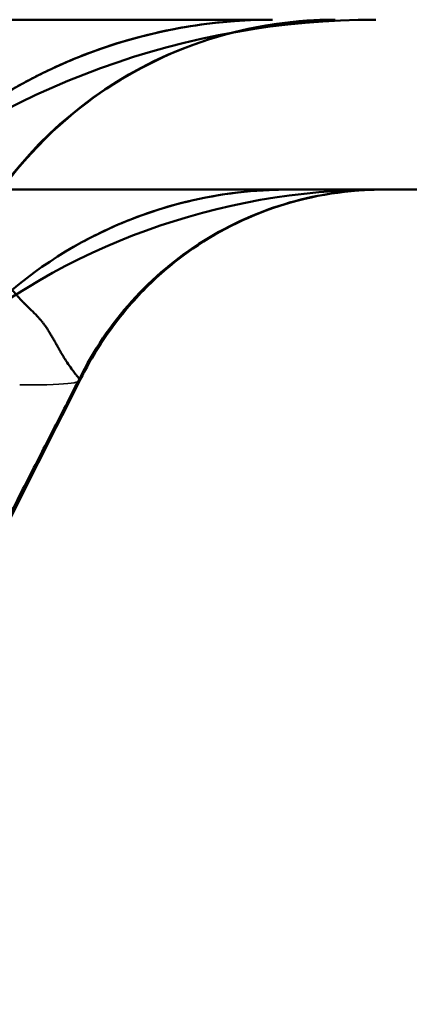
# Model space of a CAD drawing. Header units: millimetres. Extents: x 3367 to 6255, y 2001 to 4216.
# Tile 654 of 656: x 5951 to 5960, y 4056 to 4079. Entities that reach past the tile are written whole.
import ezdxf

# ---------------------------------------------------------------- set-up
doc = ezdxf.new("R2010")
doc.units = ezdxf.units.MM
doc.linetypes.add('DASHED', pattern=[0.2067, 0.1654, -0.0413])
for name, color, linetype, lineweight in [('Sichtbare Kanten(DIN)', 7, 'Continuous', 50), ('Sichtbare tangentiale Kanten(DIN)', 7, 'Continuous', 50), ('Verdeckte Kanten(DIN)', 7, 'DASHED', 35), ('Verdeckte tangentiale Kanten(DIN)', 7, 'DASHED', 35)]:
    doc.layers.add(name, color=color, linetype=linetype, lineweight=lineweight)

msp = doc.modelspace()

# ---------------------------------------------------------------- linework, layer by layer
at = {"layer": 'Sichtbare Kanten(DIN)'}
for q in [(5957.60332, 4074.87801), (5974.61241, 4074.87801)]:
    msp.add_line((5959.72439, 4074.87801), q, dxfattribs=at)
for centre, radius, start, end in [((5959.66878, 4059.93796), 18.94005, 90, 129.999999), ((5957.23483, 4066.62517), 12.25284, 90.000014, 129.999997), ((5959.72439, 4058.9303), 15.94771, 90, 129.999999), ((5957.60332, 4064.7579), 10.12011, 89.999998, 129.933438)]:
    msp.add_arc(centre, radius, start, end, dxfattribs=at)
for points, degree, knots in [([(5957.23028, 4078.87801), (5957.14622, 4078.87801), (5957.05819, 4078.87801), (5956.96619, 4078.87801), (5956.89043, 4078.87801), (5956.81197, 4078.87801), (5956.73081, 4078.87801), (5956.68401, 4078.87801), (5956.6363, 4078.87801), (5956.5877, 4078.87801), (5956.45484, 4078.87801), (5956.3153, 4078.87801), (5956.16919, 4078.87801), (5956.02317, 4078.87801), (5955.87059, 4078.87801), (5955.71156, 4078.87801), (5955.56955, 4078.87801), (5955.42238, 4078.87801), (5955.27012, 4078.87801), (5955.25211, 4078.87801), (5955.23403, 4078.87801), (5955.21587, 4078.87801), (5955.04459, 4078.87801), (5954.86699, 4078.87801), (5954.68323, 4078.87801), (5954.4998, 4078.87801), (5954.31023, 4078.87801), (5954.11466, 4078.87801), (5953.91939, 4078.87801), (5953.71812, 4078.87801), (5953.51101, 4078.87801), (5953.47575, 4078.87801), (5953.44032, 4078.87801), (5953.40472, 4078.87801), (5953.2315, 4078.87801), (5953.05428, 4078.87801), (5952.87314, 4078.87801), (5952.43722, 4078.87801), (5951.97862, 4078.87801), (5951.49849, 4078.87801), (5951.38777, 4078.87801), (5951.27591, 4078.87801), (5951.16292, 4078.87801), (5951.03135, 4078.87801), (5950.89825, 4078.87801), (5950.76363, 4078.87801), (5950.51374, 4078.87801), (5950.25865, 4078.87801), (5949.99852, 4078.87801), (5949.73878, 4078.87801), (5949.47401, 4078.87801), (5949.20439, 4078.87801), (5948.99756, 4078.87801), (5948.78787, 4078.87801), (5948.57537, 4078.87801), (5948.51122, 4078.87801), (5948.44681, 4078.87801), (5948.38215, 4078.87801), (5948.10363, 4078.87801), (5947.82041, 4078.87801), (5947.53268, 4078.87801), (5946.09757, 4078.87801), (5944.55052, 4078.87801), (5942.91213, 4078.87801), (5942.77643, 4078.87801), (5942.64008, 4078.87801), (5942.50312, 4078.87801), (5942.31018, 4078.87801), (5942.11601, 4078.87801), (5941.92067, 4078.87801), (5941.58695, 4078.87801), (5941.2498, 4078.87801), (5940.9094, 4078.87801), (5940.56921, 4078.87801), (5940.22578, 4078.87801), (5939.87928, 4078.87801), (5939.61884, 4078.87801), (5939.35667, 4078.87801), (5939.09284, 4078.87801), (5939.00581, 4078.87801), (5938.91859, 4078.87801), (5938.8312, 4078.87801), (5938.47896, 4078.87801), (5938.12384, 4078.87801), (5937.76604, 4078.87801), (5937.40821, 4078.87801), (5937.04769, 4078.87801), (5936.68466, 4078.87801), (5936.32171, 4078.87801), (5935.95626, 4078.87801), (5935.58848, 4078.87801), (5935.55467, 4078.87801), (5935.52084, 4078.87801), (5935.48698, 4078.87801), (5935.15286, 4078.87801), (5934.81685, 4078.87801), (5934.4791, 4078.87801), (5934.10756, 4078.87801), (5933.73393, 4078.87801), (5933.35841, 4078.87801), (5932.9835, 4078.87801), (5932.60671, 4078.87801), (5932.22826, 4078.87801), (5932.06191, 4078.87801), (5931.89524, 4078.87801), (5931.72826, 4078.87801), (5931.51608, 4078.87801), (5931.30341, 4078.87801), (5931.09028, 4078.87801), (5930.33163, 4078.87801), (5929.56727, 4078.87801), (5928.79886, 4078.87801), (5928.48773, 4078.87801), (5928.17595, 4078.87801), (5927.86358, 4078.87801), (5927.79259, 4078.87801), (5927.72156, 4078.87801), (5927.65051, 4078.87801), (5927.26988, 4078.87801), (5926.88845, 4078.87801), (5926.50643, 4078.87801), (5926.30659, 4078.87801), (5926.1066, 4078.87801), (5925.90646, 4078.87801), (5925.72838, 4078.87801), (5925.55019, 4078.87801), (5925.37191, 4078.87801), (5924.99993, 4078.87801), (5924.62756, 4078.87801), (5924.25495, 4078.87801), (5924.15018, 4078.87801), (5924.04536, 4078.87801), (5923.94054, 4078.87801), (5923.68076, 4078.87801), (5923.42095, 4078.87801), (5923.16101, 4078.87801), (5922.80445, 4078.87801), (5922.44775, 4078.87801), (5922.09099, 4078.87801), (5922.05083, 4078.87801), (5922.01066, 4078.87801), (5921.97049, 4078.87801), (5921.6599, 4078.87801), (5921.34927, 4078.87801), (5921.03859, 4078.87801), (5921.02067, 4078.87801), (5921.00274, 4078.87801), (5920.98481, 4078.87801), (5920.65621, 4078.87801), (5920.32756, 4078.87801), (5919.99892, 4078.87801)], 3, [14.08210941, 14.08210941, 14.08210941, 14.08210941, 15.01511702, 15.01511702, 15.01511702, 15.7833418, 15.7833418, 15.7833418, 16.22641233, 16.22641233, 16.22641233, 17.43770914, 17.43770914, 17.43770914, 18.64819524, 18.64819524, 18.64819524, 19.72918141, 19.72918141, 19.72918141, 19.85705163, 19.85705163, 19.85705163, 21.06352881, 21.06352881, 21.06352881, 22.26783921, 22.26783921, 22.26783921, 23.47030304, 23.47030304, 23.47030304, 23.67501813, 23.67501813, 23.67501813, 24.67107356, 24.67107356, 24.67107356, 27.06813693, 27.06813693, 27.06813693, 27.62085118, 27.62085118, 27.62085118, 28.2644145, 28.2644145, 28.2644145, 29.45900118, 29.45900118, 29.45900118, 30.65175147, 30.65175147, 30.65175147, 31.56669167, 31.56669167, 31.56669167, 31.84290183, 31.84290183, 31.84290183, 33.03264294, 33.03264294, 33.03264294, 38.96683202, 38.96683202, 38.96683202, 39.45835923, 39.45835923, 39.45835923, 40.15075975, 40.15075975, 40.15075975, 41.33359622, 41.33359622, 41.33359622, 42.51569448, 42.51569448, 42.51569448, 43.40420123, 43.40420123, 43.40420123, 43.69730157, 43.69730157, 43.69730157, 44.87867643, 44.87867643, 44.87867643, 46.06017743, 46.06017743, 46.06017743, 47.24143327, 47.24143327, 47.24143327, 47.35003582, 47.35003582, 47.35003582, 48.42196753, 48.42196753, 48.42196753, 49.60113799, 49.60113799, 49.60113799, 50.7784003, 50.7784003, 50.7784003, 51.29587609, 51.29587609, 51.29587609, 51.95340557, 51.95340557, 51.95340557, 54.2940079, 54.2940079, 54.2940079, 55.24171158, 55.24171158, 55.24171158, 55.45710165, 55.45710165, 55.45710165, 56.61101374, 56.61101374, 56.61101374, 57.21463055, 57.21463055, 57.21463055, 57.7517246, 57.7517246, 57.7517246, 58.87239483, 58.87239483, 58.87239483, 59.18751321, 59.18751321, 59.18751321, 59.9685118, 59.9685118, 59.9685118, 61.03984503, 61.03984503, 61.03984503, 61.16046297, 61.16046297, 61.16046297, 62.09310745, 62.09310745, 62.09310745, 62.14692176, 62.14692176, 62.14692176, 63.13338107, 63.13338107, 63.13338107, 63.13338107]), ([(5958.70876, 4078.87801), (5958.48794, 4078.87801), (5958.26672, 4078.87036), (5957.01542, 4078.78432), (5955.98355, 4078.54474), (5954.08511, 4077.76641), (5953.19363, 4077.22339), (5951.44627, 4075.73629), (5950.62589, 4074.6939), (5950.05059, 4073.55702)], 3, [0, 0, 0, 0, 0.06634824, 0.06634824, 0.37665416, 0.37665416, 0.68262579, 0.68262579, 1.06605996, 1.06605996, 1.06605996, 1.06605996]), ([(5951.09355, 4077.22785), (5951.09355, 4077.22785), (5951.09355, 4077.22785), (5951.09355, 4077.22785), (5951.09702, 4077.22986), (5951.10986, 4077.23728), (5951.11951, 4077.24285), (5951.14577, 4077.25794), (5951.16374, 4077.26822), (5951.21273, 4077.29606), (5951.24606, 4077.31483), (5951.34124, 4077.36776), (5951.40674, 4077.40349), (5951.6069, 4077.51014), (5951.74791, 4077.58205), (5952.21022, 4077.80616), (5952.54535, 4077.95124), (5953.61981, 4078.35923), (5954.39382, 4078.57103), (5955.85521, 4078.81986), (5956.54569, 4078.87799), (5957.23028, 4078.87801)], 3, [0, 0, 0, 0, 0.000138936, 0.000138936, 0.007386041, 0.007386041, 0.014951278, 0.014951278, 0.024665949, 0.024665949, 0.039365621, 0.039365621, 0.064861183, 0.064861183, 0.115348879, 0.115348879, 0.22739151, 0.22739151, 0.467663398, 0.467663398, 0.676014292, 0.676014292, 0.676014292, 0.676014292]), ([(5957.59919, 4074.87801), (5957.39684, 4074.87801), (5957.18211, 4074.87801), (5956.95474, 4074.87801), (5956.71445, 4074.87801), (5956.46105, 4074.87801), (5955.66116, 4074.87801), (5954.74043, 4074.87801), (5954.07167, 4074.87801), (5953.3477, 4074.87801), (5952.56957, 4074.87801), (5951.73931, 4074.87801), (5950.85974, 4074.87801)], 7, [0.260303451, 0.260303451, 0.260303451, 0.260303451, 0.260303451, 0.260303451, 0.260303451, 0.260303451, 0.3293, 0.3293, 0.3293, 0.3293, 0.3293, 0.467226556, 0.467226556, 0.467226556, 0.467226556, 0.467226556, 0.467226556, 0.467226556, 0.467226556]), ([(5952.55063, 4073.52642), (5952.55062, 4073.52642), (5952.55062, 4073.52642), (5952.55062, 4073.52642), (5952.55454, 4073.52868), (5952.56911, 4073.53706), (5952.58013, 4073.54337), (5952.61016, 4073.56049), (5952.63074, 4073.57215), (5952.68702, 4073.60372), (5952.72539, 4073.62497), (5952.83546, 4073.6849), (5952.91149, 4073.72518), (5953.1452, 4073.84493), (5953.31075, 4073.92452), (5953.8497, 4074.1651), (5954.24096, 4074.31258), (5955.40622, 4074.66947), (5956.21448, 4074.81454), (5957.20934, 4074.87235), (5957.4042, 4074.87801), (5957.59919, 4074.87801)], 3, [0, 0, 0, 0, 0.000217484, 0.000217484, 0.008459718, 0.008459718, 0.017123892, 0.017123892, 0.028262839, 0.028262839, 0.045172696, 0.045172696, 0.074664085, 0.074664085, 0.133429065, 0.133429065, 0.261990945, 0.261990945, 0.508425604, 0.508425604, 0.568549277, 0.568549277, 0.568549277, 0.568549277]), ([(5959.83339, 4074.87801), (5959.74223, 4074.87801), (5959.65105, 4074.87643), (5958.72183, 4074.84421), (5957.87606, 4074.67763), (5956.3416, 4074.10784), (5955.63096, 4073.71248), (5954.65802, 4072.95686), (5954.33313, 4072.65743), (5953.73257, 4072.0027), (5953.45144, 4071.63789), (5953.08602, 4071.07819), (5952.9723, 4070.8878), (5952.81111, 4070.59713), (5952.75417, 4070.48896), (5952.7031, 4070.38778)], 3, [0, 0, 0, 0, 0.02773605, 0.02773605, 0.282791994, 0.282791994, 0.52376594, 0.52376594, 0.657254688, 0.657254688, 0.792364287, 0.792364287, 0.859633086, 0.859633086, 0.901408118, 0.901408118, 0.901408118, 0.901408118]), ([(5957.60332, 4074.87801), (5957.60328, 4074.87801), (5957.60324, 4074.87801), (5957.60321, 4074.87801), (5957.60319, 4074.87801), (5957.60317, 4074.87801), (5957.60315, 4074.87801), (5957.60314, 4074.87801), (5957.60313, 4074.87801), (5957.60312, 4074.87801), (5957.60311, 4074.87801), (5957.60311, 4074.87801), (5957.6031, 4074.87801), (5957.60309, 4074.87801), (5957.60308, 4074.87801), (5957.60307, 4074.87801), (5957.60306, 4074.87801), (5957.60305, 4074.87801), (5957.60304, 4074.87801), (5957.60303, 4074.87801), (5957.60302, 4074.87801), (5957.60302, 4074.87801), (5957.60301, 4074.87801), (5957.603, 4074.87801), (5957.60299, 4074.87801), (5957.60298, 4074.87801), (5957.60297, 4074.87801), (5957.60296, 4074.87801), (5957.60295, 4074.87801), (5957.60294, 4074.87801), (5957.60294, 4074.87801), (5957.60293, 4074.87801), (5957.60292, 4074.87801), (5957.60291, 4074.87801), (5957.6029, 4074.87801), (5957.60289, 4074.87801), (5957.60288, 4074.87801), (5957.60287, 4074.87801), (5957.60287, 4074.87801), (5957.60286, 4074.87801), (5957.60285, 4074.87801), (5957.60284, 4074.87801), (5957.60283, 4074.87801), (5957.60282, 4074.87801), (5957.60281, 4074.87801), (5957.60281, 4074.87801), (5957.6028, 4074.87801), (5957.60279, 4074.87801), (5957.60278, 4074.87801), (5957.60277, 4074.87801), (5957.60276, 4074.87801), (5957.60275, 4074.87801), (5957.60275, 4074.87801), (5957.60274, 4074.87801), (5957.60273, 4074.87801), (5957.60272, 4074.87801), (5957.60271, 4074.87801), (5957.6027, 4074.87801), (5957.60269, 4074.87801), (5957.60269, 4074.87801), (5957.60268, 4074.87801), (5957.60267, 4074.87801), (5957.60266, 4074.87801), (5957.60265, 4074.87801), (5957.60264, 4074.87801), (5957.60264, 4074.87801), (5957.60263, 4074.87801), (5957.60262, 4074.87801), (5957.60261, 4074.87801), (5957.6026, 4074.87801), (5957.60259, 4074.87801), (5957.60259, 4074.87801), (5957.60258, 4074.87801), (5957.60257, 4074.87801), (5957.60256, 4074.87801), (5957.60255, 4074.87801), (5957.60254, 4074.87801), (5957.60254, 4074.87801), (5957.60253, 4074.87801), (5957.60252, 4074.87801), (5957.60251, 4074.87801), (5957.6025, 4074.87801), (5957.60249, 4074.87801), (5957.60249, 4074.87801), (5957.60248, 4074.87801), (5957.60247, 4074.87801), (5957.60246, 4074.87801), (5957.60245, 4074.87801), (5957.60245, 4074.87801), (5957.60244, 4074.87801), (5957.60243, 4074.87801), (5957.60242, 4074.87801), (5957.60241, 4074.87801), (5957.60241, 4074.87801), (5957.6024, 4074.87801), (5957.60239, 4074.87801), (5957.60238, 4074.87801), (5957.60237, 4074.87801), (5957.60237, 4074.87801), (5957.60236, 4074.87801), (5957.60235, 4074.87801), (5957.60234, 4074.87801), (5957.60233, 4074.87801), (5957.60233, 4074.87801), (5957.60232, 4074.87801), (5957.60231, 4074.87801), (5957.6023, 4074.87801), (5957.60229, 4074.87801), (5957.60229, 4074.87801), (5957.60228, 4074.87801), (5957.60227, 4074.87801), (5957.60226, 4074.87801), (5957.60226, 4074.87801), (5957.60225, 4074.87801), (5957.60224, 4074.87801), (5957.60223, 4074.87801), (5957.60222, 4074.87801), (5957.60222, 4074.87801), (5957.60221, 4074.87801), (5957.6022, 4074.87801), (5957.60219, 4074.87801), (5957.60219, 4074.87801), (5957.60218, 4074.87801), (5957.60217, 4074.87801), (5957.60216, 4074.87801), (5957.60215, 4074.87801), (5957.60215, 4074.87801), (5957.60214, 4074.87801), (5957.60213, 4074.87801), (5957.60212, 4074.87801), (5957.60212, 4074.87801), (5957.60211, 4074.87801), (5957.6021, 4074.87801), (5957.60209, 4074.87801), (5957.60209, 4074.87801), (5957.60208, 4074.87801), (5957.60207, 4074.87801), (5957.60206, 4074.87801), (5957.60206, 4074.87801), (5957.60205, 4074.87801), (5957.60204, 4074.87801), (5957.60203, 4074.87801), (5957.60203, 4074.87801), (5957.60202, 4074.87801), (5957.60201, 4074.87801), (5957.602, 4074.87801), (5957.602, 4074.87801), (5957.60199, 4074.87801), (5957.60198, 4074.87801), (5957.60197, 4074.87801), (5957.60197, 4074.87801), (5957.60195, 4074.87801), (5957.60194, 4074.87801), (5957.60192, 4074.87801), (5957.60186, 4074.87801), (5957.60181, 4074.87801), (5957.60175, 4074.87801), (5957.60174, 4074.87801), (5957.60174, 4074.87801), (5957.60173, 4074.87801), (5957.60172, 4074.87801), (5957.60172, 4074.87801), (5957.60171, 4074.87801), (5957.6017, 4074.87801), (5957.60169, 4074.87801), (5957.60169, 4074.87801), (5957.60168, 4074.87801), (5957.60167, 4074.87801), (5957.60167, 4074.87801), (5957.60166, 4074.87801), (5957.60165, 4074.87801), (5957.60165, 4074.87801), (5957.60164, 4074.87801), (5957.60163, 4074.87801), (5957.60163, 4074.87801), (5957.60162, 4074.87801), (5957.60161, 4074.87801), (5957.60161, 4074.87801), (5957.6016, 4074.87801), (5957.60159, 4074.87801), (5957.60159, 4074.87801), (5957.60158, 4074.87801), (5957.60157, 4074.87801), (5957.60156, 4074.87801), (5957.60156, 4074.87801), (5957.60155, 4074.87801), (5957.60154, 4074.87801), (5957.60154, 4074.87801), (5957.60153, 4074.87801), (5957.60152, 4074.87801), (5957.60152, 4074.87801), (5957.60151, 4074.87801), (5957.6015, 4074.87801), (5957.6015, 4074.87801), (5957.60149, 4074.87801), (5957.60148, 4074.87801), (5957.60148, 4074.87801), (5957.60147, 4074.87801), (5957.60147, 4074.87801), (5957.60146, 4074.87801), (5957.60145, 4074.87801), (5957.60145, 4074.87801), (5957.60144, 4074.87801), (5957.60143, 4074.87801), (5957.60143, 4074.87801), (5957.60142, 4074.87801), (5957.60141, 4074.87801), (5957.60141, 4074.87801), (5957.6014, 4074.87801), (5957.60139, 4074.87801), (5957.60139, 4074.87801), (5957.60138, 4074.87801), (5957.60137, 4074.87801), (5957.60137, 4074.87801), (5957.60136, 4074.87801), (5957.60136, 4074.87801), (5957.60135, 4074.87801), (5957.60134, 4074.87801), (5957.60134, 4074.87801), (5957.60133, 4074.87801), (5957.60132, 4074.87801), (5957.60132, 4074.87801), (5957.60131, 4074.87801), (5957.6013, 4074.87801), (5957.6013, 4074.87801), (5957.60129, 4074.87801), (5957.60129, 4074.87801), (5957.60128, 4074.87801), (5957.60127, 4074.87801), (5957.60127, 4074.87801), (5957.60126, 4074.87801), (5957.60125, 4074.87801), (5957.60125, 4074.87801), (5957.60124, 4074.87801), (5957.60124, 4074.87801), (5957.60123, 4074.87801), (5957.60122, 4074.87801), (5957.60122, 4074.87801), (5957.60121, 4074.87801), (5957.60121, 4074.87801), (5957.6012, 4074.87801), (5957.60119, 4074.87801), (5957.60119, 4074.87801), (5957.60118, 4074.87801), (5957.60117, 4074.87801), (5957.60117, 4074.87801), (5957.60116, 4074.87801), (5957.60116, 4074.87801), (5957.60115, 4074.87801), (5957.60114, 4074.87801), (5957.60114, 4074.87801), (5957.60113, 4074.87801), (5957.60113, 4074.87801), (5957.60112, 4074.87801), (5957.60111, 4074.87801), (5957.60111, 4074.87801), (5957.6011, 4074.87801), (5957.6011, 4074.87801), (5957.60109, 4074.87801), (5957.60109, 4074.87801), (5957.60108, 4074.87801), (5957.60107, 4074.87801), (5957.60107, 4074.87801), (5957.60106, 4074.87801), (5957.60106, 4074.87801), (5957.60105, 4074.87801), (5957.60104, 4074.87801), (5957.60104, 4074.87801), (5957.60103, 4074.87801), (5957.60103, 4074.87801), (5957.60102, 4074.87801), (5957.60101, 4074.87801), (5957.60101, 4074.87801), (5957.601, 4074.87801), (5957.601, 4074.87801), (5957.60099, 4074.87801), (5957.60099, 4074.87801), (5957.60098, 4074.87801), (5957.60097, 4074.87801), (5957.60097, 4074.87801), (5957.60096, 4074.87801), (5957.60096, 4074.87801), (5957.60095, 4074.87801), (5957.60095, 4074.87801), (5957.60094, 4074.87801), (5957.60094, 4074.87801), (5957.60093, 4074.87801), (5957.60092, 4074.87801), (5957.60092, 4074.87801), (5957.60091, 4074.87801), (5957.60091, 4074.87801), (5957.6009, 4074.87801), (5957.6009, 4074.87801), (5957.60089, 4074.87801), (5957.60088, 4074.87801), (5957.60088, 4074.87801), (5957.60087, 4074.87801), (5957.60087, 4074.87801), (5957.60086, 4074.87801), (5957.60086, 4074.87801), (5957.60085, 4074.87801), (5957.60085, 4074.87801), (5957.60084, 4074.87801), (5957.60084, 4074.87801), (5957.60083, 4074.87801), (5957.60082, 4074.87801), (5957.60082, 4074.87801), (5957.60081, 4074.87801), (5957.60081, 4074.87801), (5957.6008, 4074.87801), (5957.6008, 4074.87801), (5957.60079, 4074.87801), (5957.60079, 4074.87801), (5957.60078, 4074.87801), (5957.60078, 4074.87801), (5957.60077, 4074.87801), (5957.60077, 4074.87801), (5957.60076, 4074.87801), (5957.60075, 4074.87801), (5957.60075, 4074.87801), (5957.60074, 4074.87801), (5957.60074, 4074.87801), (5957.60073, 4074.87801), (5957.60073, 4074.87801), (5957.60072, 4074.87801), (5957.60072, 4074.87801), (5957.60071, 4074.87801), (5957.60071, 4074.87801), (5957.6007, 4074.87801), (5957.6007, 4074.87801), (5957.60069, 4074.87801), (5957.60069, 4074.87801), (5957.60068, 4074.87801), (5957.60068, 4074.87801), (5957.60067, 4074.87801), (5957.60067, 4074.87801), (5957.60066, 4074.87801), (5957.60066, 4074.87801), (5957.60065, 4074.87801), (5957.60065, 4074.87801), (5957.60064, 4074.87801), (5957.60064, 4074.87801), (5957.60063, 4074.87801), (5957.60062, 4074.87801), (5957.60061, 4074.87801), (5957.6006, 4074.87801), (5957.60012, 4074.87801), (5957.59977, 4074.87801), (5957.59954, 4074.87801), (5957.59946, 4074.87801), (5957.5994, 4074.87801), (5957.59934, 4074.87801), (5957.59911, 4074.87801), (5957.59915, 4074.87801), (5957.59937, 4074.87801), (5957.59948, 4074.87801), (5957.59964, 4074.87801), (5957.59984, 4074.87801), (5957.60055, 4074.87801), (5957.60175, 4074.87801), (5957.60332, 4074.87801)], 3, [0, 0, 0, 0, 0.02183755, 0.02183755, 0.02183755, 0.03275743, 0.03275743, 0.03275743, 0.03821765, 0.03821765, 0.03821765, 0.04367804, 0.04367804, 0.04367804, 0.04913861, 0.04913861, 0.04913861, 0.05459936, 0.05459936, 0.05459936, 0.06006029, 0.06006029, 0.06006029, 0.0655214, 0.0655214, 0.0655214, 0.07098267, 0.07098267, 0.07098267, 0.07644413, 0.07644413, 0.07644413, 0.08190575, 0.08190575, 0.08190575, 0.08736755, 0.08736755, 0.08736755, 0.09282952, 0.09282952, 0.09282952, 0.09829165, 0.09829165, 0.09829165, 0.10375396, 0.10375396, 0.10375396, 0.10921643, 0.10921643, 0.10921643, 0.11467907, 0.11467907, 0.11467907, 0.12014188, 0.12014188, 0.12014188, 0.12560484, 0.12560484, 0.12560484, 0.13106798, 0.13106798, 0.13106798, 0.13653127, 0.13653127, 0.13653127, 0.14199473, 0.14199473, 0.14199473, 0.14745835, 0.14745835, 0.14745835, 0.15292213, 0.15292213, 0.15292213, 0.15838606, 0.15838606, 0.15838606, 0.16385016, 0.16385016, 0.16385016, 0.16931441, 0.16931441, 0.16931441, 0.17477882, 0.17477882, 0.17477882, 0.18024338, 0.18024338, 0.18024338, 0.1857081, 0.1857081, 0.1857081, 0.19117297, 0.19117297, 0.19117297, 0.19663799, 0.19663799, 0.19663799, 0.20210316, 0.20210316, 0.20210316, 0.20756849, 0.20756849, 0.20756849, 0.21303396, 0.21303396, 0.21303396, 0.21849959, 0.21849959, 0.21849959, 0.22396536, 0.22396536, 0.22396536, 0.22943128, 0.22943128, 0.22943128, 0.23489735, 0.23489735, 0.23489735, 0.24036356, 0.24036356, 0.24036356, 0.24582991, 0.24582991, 0.24582991, 0.25129642, 0.25129642, 0.25129642, 0.25676306, 0.25676306, 0.25676306, 0.26222985, 0.26222985, 0.26222985, 0.26769677, 0.26769677, 0.26769677, 0.27316384, 0.27316384, 0.27316384, 0.27863105, 0.27863105, 0.27863105, 0.2840984, 0.2840984, 0.2840984, 0.28956589, 0.28956589, 0.28956589, 0.29503351, 0.29503351, 0.29503351, 0.30596918, 0.30596918, 0.30596918, 0.34971719, 0.34971719, 0.34971719, 0.35518628, 0.35518628, 0.35518628, 0.3606555, 0.3606555, 0.3606555, 0.36612485, 0.36612485, 0.36612485, 0.37159433, 0.37159433, 0.37159433, 0.37706394, 0.37706394, 0.37706394, 0.38253367, 0.38253367, 0.38253367, 0.38800353, 0.38800353, 0.38800353, 0.39347351, 0.39347351, 0.39347351, 0.39894362, 0.39894362, 0.39894362, 0.40441385, 0.40441385, 0.40441385, 0.40988421, 0.40988421, 0.40988421, 0.41535469, 0.41535469, 0.41535469, 0.42082529, 0.42082529, 0.42082529, 0.42629601, 0.42629601, 0.42629601, 0.43176685, 0.43176685, 0.43176685, 0.43723782, 0.43723782, 0.43723782, 0.4427089, 0.4427089, 0.4427089, 0.4481801, 0.4481801, 0.4481801, 0.45365142, 0.45365142, 0.45365142, 0.45912286, 0.45912286, 0.45912286, 0.46459442, 0.46459442, 0.46459442, 0.47006609, 0.47006609, 0.47006609, 0.47553788, 0.47553788, 0.47553788, 0.48100978, 0.48100978, 0.48100978, 0.4864818, 0.4864818, 0.4864818, 0.49195393, 0.49195393, 0.49195393, 0.49742618, 0.49742618, 0.49742618, 0.50289854, 0.50289854, 0.50289854, 0.50837101, 0.50837101, 0.50837101, 0.5138436, 0.5138436, 0.5138436, 0.5193163, 0.5193163, 0.5193163, 0.5247891, 0.5247891, 0.5247891, 0.53026202, 0.53026202, 0.53026202, 0.53573505, 0.53573505, 0.53573505, 0.54120819, 0.54120819, 0.54120819, 0.54668144, 0.54668144, 0.54668144, 0.55215479, 0.55215479, 0.55215479, 0.55762826, 0.55762826, 0.55762826, 0.56310183, 0.56310183, 0.56310183, 0.56857551, 0.56857551, 0.56857551, 0.5740493, 0.5740493, 0.5740493, 0.57952319, 0.57952319, 0.57952319, 0.58499718, 0.58499718, 0.58499718, 0.59047129, 0.59047129, 0.59047129, 0.59594549, 0.59594549, 0.59594549, 0.60141981, 0.60141981, 0.60141981, 0.60689422, 0.60689422, 0.60689422, 0.61236874, 0.61236874, 0.61236874, 0.61784336, 0.61784336, 0.61784336, 0.62331808, 0.62331808, 0.62331808, 0.62879291, 0.62879291, 0.62879291, 0.63426783, 0.63426783, 0.63426783, 0.63974286, 0.63974286, 0.63974286, 0.64521799, 0.64521799, 0.64521799, 0.65069322, 0.65069322, 0.65069322, 0.65616855, 0.65616855, 0.65616855, 0.66164397, 0.66164397, 0.66164397, 0.6671195, 0.6671195, 0.6671195, 0.67259512, 0.67259512, 0.67259512, 0.67807085, 0.67807085, 0.67807085, 0.68354667, 0.68354667, 0.68354667, 0.68902258, 0.68902258, 0.68902258, 0.69997471, 0.69997471, 0.69997471, 1.22829424, 1.22829424, 1.22829424, 1.40160134, 1.40160134, 1.40160134, 2.10434237, 2.10434237, 2.10434237, 2.45657659, 2.45657659, 2.45657659, 3.7413509, 3.7413509, 3.7413509, 3.7413509])]:
    msp.add_open_spline(points, degree=degree, knots=knots, dxfattribs=at)
for points in [[(5952.70309, 4070.38777), (5946.81818, 4058.72907), (5938.8785, 4042.8513), (5935.79263, 4036.83899)], [(5952.70313, 4070.38777), (5952.70313, 4070.38778), (5952.70313, 4070.38778), (5952.70313, 4070.38778)]]:
    msp.add_open_spline(points, degree=3, dxfattribs=at)
at = {"layer": 'Sichtbare tangentiale Kanten(DIN)'}
msp.add_ellipse((5958.69993, 4069.15396), major_axis=(0, 9.72405), ratio=0.99976119, start_param=0, end_param=1.11167697, dxfattribs=at)
for points, degree, knots in [([(5959.81934, 4074.87801), (5959.08231, 4074.87801), (5958.34302, 4074.77397), (5957.6342, 4074.57077), (5956.92365, 4074.36708), (5956.24365, 4074.06376), (5955.61837, 4073.67287), (5954.9931, 4073.28197), (5954.42251, 4072.80349), (5953.92805, 4072.25386), (5953.4348, 4071.70557), (5953.01728, 4071.08644), (5952.69422, 4070.42373)], 3, [0, 0, 0, 0, 0.249694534, 0.249694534, 0.249694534, 0.499999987, 0.499999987, 0.499999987, 0.750305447, 0.750305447, 0.750305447, 0.99999635, 0.99999635, 0.99999635, 0.99999635]), ([(5951.09773, 4072.50956), (5951.09754, 4072.50924), (5951.09738, 4072.50892), (5951.0973, 4072.50863), (5951.09719, 4072.50823), (5951.09723, 4072.50786), (5951.09754, 4072.50759), (5951.09764, 4072.5075), (5951.09777, 4072.50743), (5951.09793, 4072.50736), (5951.09859, 4072.50708), (5951.09951, 4072.50679), (5951.10059, 4072.50648), (5951.10113, 4072.50633), (5951.10172, 4072.50617), (5951.10233, 4072.506), (5951.10538, 4072.50517), (5951.10896, 4072.50402), (5951.11262, 4072.50245), (5951.11406, 4072.50183), (5951.11552, 4072.50115), (5951.11697, 4072.50041), (5951.11995, 4072.49888), (5951.1229, 4072.49708), (5951.12578, 4072.495), (5951.13006, 4072.49191), (5951.13416, 4072.48817), (5951.13836, 4072.48416), (5951.14106, 4072.48157), (5951.14378, 4072.47884), (5951.14651, 4072.47601), (5951.14802, 4072.47445), (5951.14954, 4072.47285), (5951.15106, 4072.47123), (5951.15535, 4072.46666), (5951.15967, 4072.46185), (5951.16404, 4072.45685), (5951.16823, 4072.45206), (5951.17246, 4072.44709), (5951.17676, 4072.442), (5951.17695, 4072.44178), (5951.17714, 4072.44155), (5951.17733, 4072.44133), (5951.18183, 4072.43601), (5951.18639, 4072.43055), (5951.19103, 4072.42498), (5951.19567, 4072.41941), (5951.20038, 4072.41374), (5951.20516, 4072.408), (5951.20646, 4072.40644), (5951.20776, 4072.40489), (5951.20907, 4072.40332), (5951.21259, 4072.39911), (5951.21615, 4072.39486), (5951.21975, 4072.39058), (5951.22469, 4072.38472), (5951.2297, 4072.3788), (5951.23478, 4072.37286), (5951.23774, 4072.36939), (5951.24072, 4072.36591), (5951.24372, 4072.36243), (5951.24587, 4072.35994), (5951.24804, 4072.35744), (5951.25022, 4072.35493), (5951.28154, 4072.31898), (5951.31527, 4072.28234), (5951.35068, 4072.24574), (5951.35373, 4072.24259), (5951.35679, 4072.23945), (5951.35986, 4072.2363), (5951.36274, 4072.23335), (5951.36564, 4072.23041), (5951.36854, 4072.22746), (5951.37454, 4072.22137), (5951.38058, 4072.21528), (5951.38666, 4072.20918), (5951.39275, 4072.20309), (5951.39887, 4072.19699), (5951.40503, 4072.19088), (5951.4112, 4072.18478), (5951.4174, 4072.17866), (5951.42364, 4072.17254), (5951.42988, 4072.16642), (5951.43616, 4072.16028), (5951.44247, 4072.15413), (5951.44878, 4072.14798), (5951.45512, 4072.14182), (5951.4615, 4072.13564), (5951.46788, 4072.12945), (5951.47429, 4072.12325), (5951.48073, 4072.11703), (5951.48717, 4072.11081), (5951.49365, 4072.10456), (5951.50015, 4072.09829), (5951.50665, 4072.09202), (5951.51318, 4072.08573), (5951.51973, 4072.0794), (5951.52472, 4072.07459), (5951.52972, 4072.06976), (5951.53473, 4072.06492), (5951.53631, 4072.06339), (5951.5379, 4072.06187), (5951.53948, 4072.06034), (5951.54609, 4072.05395), (5951.55273, 4072.04754), (5951.55938, 4072.04108), (5951.60599, 4071.99588), (5951.6537, 4071.94868), (5951.70181, 4071.89696), (5951.70868, 4071.88957), (5951.71556, 4071.88209), (5951.72246, 4071.87452), (5951.7225, 4071.87447), (5951.72254, 4071.87443), (5951.72258, 4071.87438), (5951.72943, 4071.86686), (5951.7363, 4071.85924), (5951.74317, 4071.85151), (5951.75008, 4071.84374), (5951.757, 4071.83585), (5951.76392, 4071.82785), (5951.77085, 4071.81984), (5951.77778, 4071.81172), (5951.78472, 4071.80346), (5951.79165, 4071.7952), (5951.7986, 4071.7868), (5951.80554, 4071.77826), (5951.81249, 4071.76972), (5951.81944, 4071.76103), (5951.82638, 4071.75217), (5951.83333, 4071.74332), (5951.84028, 4071.7343), (5951.84723, 4071.72511), (5951.85418, 4071.71592), (5951.86113, 4071.70655), (5951.86809, 4071.697), (5951.87504, 4071.68746), (5951.882, 4071.67773), (5951.88897, 4071.66782), (5951.89594, 4071.65791), (5951.90292, 4071.64781), (5951.90992, 4071.63752), (5951.9117, 4071.6349), (5951.91348, 4071.63227), (5951.91526, 4071.62964), (5951.92048, 4071.62189), (5951.92571, 4071.61403), (5951.93095, 4071.60606), (5951.93798, 4071.59538), (5951.94502, 4071.5845), (5951.9521, 4071.57343), (5951.95917, 4071.56236), (5951.96626, 4071.55109), (5951.97339, 4071.53962), (5951.98052, 4071.52816), (5951.98768, 4071.51649), (5951.99487, 4071.50463), (5952.00207, 4071.49277), (5952.00931, 4071.48071), (5952.01659, 4071.46845), (5952.02388, 4071.45619), (5952.03121, 4071.44374), (5952.0386, 4071.43109), (5952.04598, 4071.41845), (5952.05343, 4071.40561), (5952.06094, 4071.39258), (5952.06845, 4071.37955), (5952.07603, 4071.36632), (5952.08368, 4071.35291), (5952.09134, 4071.3395), (5952.09907, 4071.32591), (5952.10688, 4071.31213), (5952.11083, 4071.30518), (5952.1148, 4071.29818), (5952.11879, 4071.29114), (5952.12271, 4071.28423), (5952.12665, 4071.27727), (5952.13062, 4071.27027), (5952.13863, 4071.25614), (5952.14673, 4071.24183), (5952.15494, 4071.22736), (5952.16314, 4071.21289), (5952.17146, 4071.19827), (5952.17989, 4071.1835), (5952.18832, 4071.16873), (5952.19686, 4071.15381), (5952.20553, 4071.13876), (5952.21419, 4071.12371), (5952.22298, 4071.10852), (5952.23189, 4071.0932), (5952.2408, 4071.07789), (5952.24984, 4071.06245), (5952.259, 4071.04688), (5952.26817, 4071.03131), (5952.27747, 4071.01562), (5952.2869, 4070.99982), (5952.29632, 4070.98401), (5952.30589, 4070.96809), (5952.3156, 4070.95207), (5952.3253, 4070.93605), (5952.33516, 4070.91992), (5952.34516, 4070.90372), (5952.35272, 4070.89148), (5952.36037, 4070.8792), (5952.36812, 4070.8669), (5952.37064, 4070.86291), (5952.37316, 4070.85892), (5952.3757, 4070.85493), (5952.38606, 4070.83862), (5952.39659, 4070.82226), (5952.40727, 4070.80587), (5952.43935, 4070.75667), (5952.47289, 4070.70717), (5952.50786, 4070.65808), (5952.51228, 4070.65187), (5952.51673, 4070.64568), (5952.52121, 4070.6395), (5952.52853, 4070.62939), (5952.53593, 4070.61931), (5952.54338, 4070.60927), (5952.5554, 4070.59311), (5952.56755, 4070.57703), (5952.57984, 4070.5611), (5952.58832, 4070.55011), (5952.59686, 4070.53918), (5952.60549, 4070.52841), (5952.60937, 4070.52358), (5952.61327, 4070.51877), (5952.61718, 4070.51401), (5952.62982, 4070.49861), (5952.64261, 4070.48348), (5952.65547, 4070.46847), (5952.66832, 4070.45348), (5952.68124, 4070.43861), (5952.69418, 4070.42373)], 3, [0.30856041, 0.30856041, 0.30856041, 0.30856041, 0.69997471, 0.69997471, 0.69997471, 1.22828892, 1.22828892, 1.22828892, 1.40160134, 1.40160134, 1.40160134, 2.10434237, 2.10434237, 2.10434237, 2.45658835, 2.45658835, 2.45658835, 4.2182303, 4.2182303, 4.2182303, 4.91317563, 4.91317563, 4.91317563, 6.33781232, 6.33781232, 6.33781232, 8.45909163, 8.45909163, 8.45909163, 9.82633579, 9.82633579, 9.82633579, 10.58165778, 10.58165778, 10.58165778, 12.70497062, 12.70497062, 12.70497062, 14.73949739, 14.73949739, 14.73949739, 14.82880443, 14.82880443, 14.82880443, 16.95308439, 16.95308439, 16.95308439, 19.07773772, 19.07773772, 19.07773772, 19.65266327, 19.65266327, 19.65266327, 21.20270427, 21.20270427, 21.20270427, 23.32791667, 23.32791667, 23.32791667, 24.56582912, 24.56582912, 24.56582912, 25.4533283, 25.4533283, 25.4533283, 38.20805682, 38.20805682, 38.20805682, 39.30532648, 39.30532648, 39.30532648, 40.3340144, 40.3340144, 40.3340144, 42.45997749, 42.45997749, 42.45997749, 44.58593955, 44.58593955, 44.58593955, 46.71189443, 46.71189443, 46.71189443, 48.83783655, 48.83783655, 48.83783655, 50.96376173, 50.96376173, 50.96376173, 53.08966683, 53.08966683, 53.08966683, 55.21554932, 55.21554932, 55.21554932, 57.34140692, 57.34140692, 57.34140692, 58.95798958, 58.95798958, 58.95798958, 59.46723729, 59.46723729, 59.46723729, 61.59303779, 61.59303779, 61.59303779, 76.4725134, 76.4725134, 76.4725134, 78.59794755, 78.59794755, 78.59794755, 78.61065278, 78.61065278, 78.61065278, 80.7233215, 80.7233215, 80.7233215, 82.84863687, 82.84863687, 82.84863687, 84.97387635, 84.97387635, 84.97387635, 87.09902736, 87.09902736, 87.09902736, 89.22408531, 89.22408531, 89.22408531, 91.34905193, 91.34905193, 91.34905193, 93.47393374, 93.47393374, 93.47393374, 95.5987401, 95.5987401, 95.5987401, 97.72348141, 97.72348141, 97.72348141, 98.26331598, 98.26331598, 98.26331598, 99.84816774, 99.84816774, 99.84816774, 101.97280795, 101.97280795, 101.97280795, 104.09740916, 104.09740916, 104.09740916, 106.22197654, 106.22197654, 106.22197654, 108.3465134, 108.3465134, 108.3465134, 110.47102134, 110.47102134, 110.47102134, 112.59550069, 112.59550069, 112.59550069, 114.71995161, 114.71995161, 114.71995161, 116.84437592, 116.84437592, 116.84437592, 117.9159792, 117.9159792, 117.9159792, 118.9687788, 118.9687788, 118.9687788, 121.09315849, 121.09315849, 121.09315849, 123.21754178, 123.21754178, 123.21754178, 125.34194104, 125.34194104, 125.34194104, 127.46635377, 127.46635377, 127.46635377, 129.59077535, 129.59077535, 129.59077535, 131.71520964, 131.71520964, 131.71520964, 133.83967611, 133.83967611, 133.83967611, 135.96421064, 135.96421064, 135.96421064, 137.56864241, 137.56864241, 137.56864241, 138.08885673, 138.08885673, 138.08885673, 140.2136494, 140.2136494, 140.2136494, 146.58903772, 146.58903772, 146.58903772, 147.39497413, 147.39497413, 147.39497413, 148.71458229, 148.71458229, 148.71458229, 150.84056825, 150.84056825, 150.84056825, 152.30813905, 152.30813905, 152.30813905, 152.96712838, 152.96712838, 152.96712838, 155.09401865, 155.09401865, 155.09401865, 157.2198907, 157.2198907, 157.2198907, 157.2198907]), ([(5952.69418, 4070.42373), (5950.5838, 4066.31379), (5948.48402, 4062.20679), (5946.3843, 4058.07638), (5944.29698, 4053.97943), (5942.18074, 4049.77062), (5939.74748, 4044.85728), (5937.3218, 4039.94846), (5937.01475, 4039.32682), (5936.71066, 4038.71418), (5936.41045, 4038.10206), (5936.10422, 4037.47878), (5935.78832, 4036.84659)], 7, [0, 0, 0, 0, 0, 0, 0, 0, 0.83, 0.83, 0.83, 0.83, 0.83, 0.949709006, 0.949709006, 0.949709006, 0.949709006, 0.949709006, 0.949709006, 0.949709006, 0.949709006])]:
    msp.add_open_spline(points, degree=degree, knots=knots, dxfattribs=at)
for points in [[(5952.65979, 4070.3568), (5952.6598, 4070.3568), (5952.65982, 4070.35681), (5952.65983, 4070.35681)], [(5952.70313, 4070.38778), (5952.7088, 4070.39902), (5952.70557, 4070.41101), (5952.6942, 4070.4237)]]:
    msp.add_open_spline(points, degree=3, dxfattribs=at)
at = {"layer": 'Verdeckte Kanten(DIN)'}
msp.add_open_spline([(5952.70313, 4070.38777), (5952.70313, 4070.38777), (5952.70313, 4070.38777), (5952.70313, 4070.38777)], degree=3, dxfattribs=at)
at = {"layer": 'Verdeckte tangentiale Kanten(DIN)', "ltscale": 13.405549}
msp.add_open_spline([(5948.51814, 4070.35187), (5948.9526, 4070.33559), (5949.34764, 4070.32199), (5949.70262, 4070.31132), (5951.55477, 4070.25565), (5952.37037, 4070.27588), (5952.62047, 4070.34387), (5952.63568, 4070.34801), (5952.64876, 4070.35231), (5952.65979, 4070.3568)], degree=3, knots=[0.622894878, 0.622894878, 0.622894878, 0.622894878, 0.67062548, 0.67062548, 0.67062548, 0.919665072, 0.919665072, 0.919665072, 0.934808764, 0.934808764, 0.934808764, 0.934808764], dxfattribs=at)
at = {"layer": 'Verdeckte tangentiale Kanten(DIN)', "ltscale": 1.388833}
msp.add_open_spline([(5952.65983, 4070.35681), (5952.68336, 4070.36637), (5952.69755, 4070.37671), (5952.70313, 4070.38777)], degree=3, dxfattribs=at)

doc.saveas('drawing.dxf')
